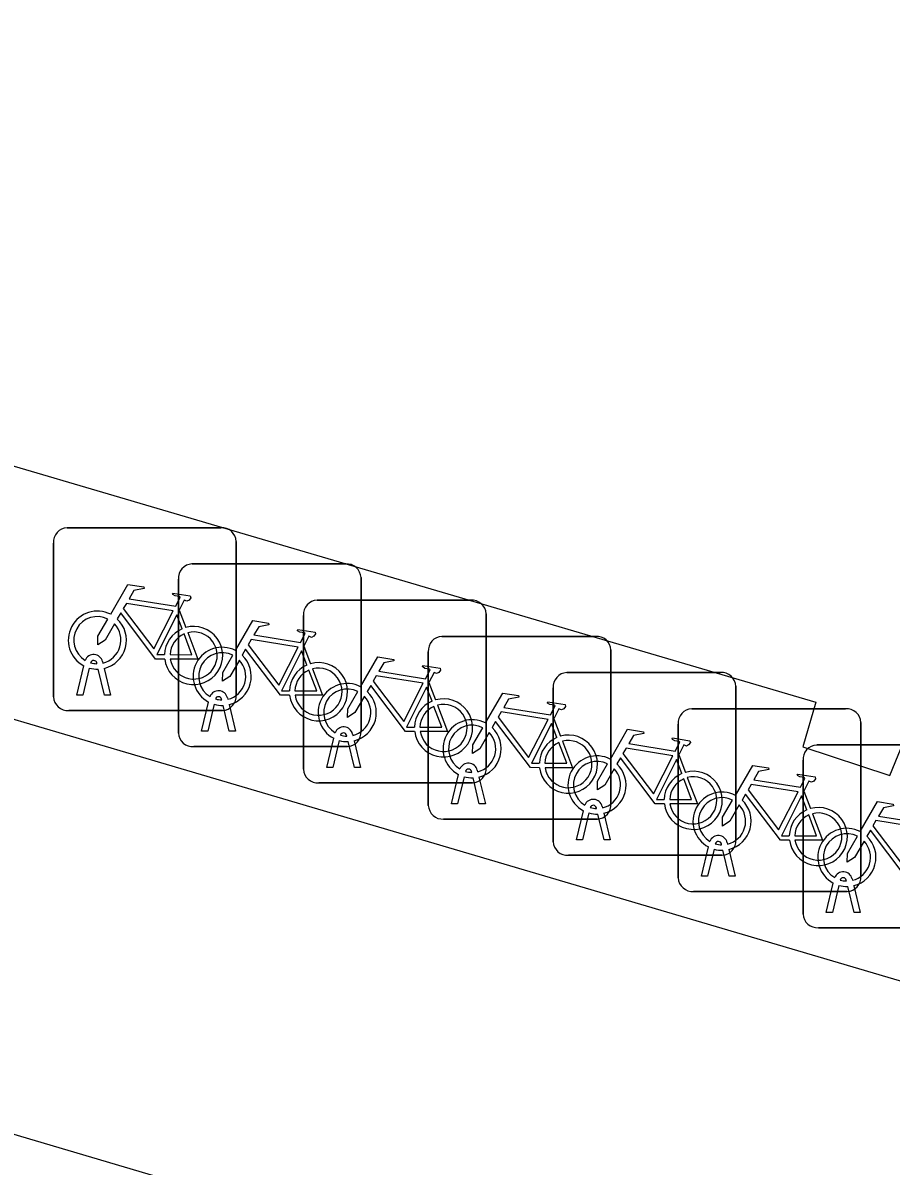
# Model space of a CAD drawing. Extents: x 161772 to 163123, y 383092 to 383917.
# Drawn here: x 163020.39 to 163025.14, y 383666.17 to 383672.42 of the extents above; entities that cross this region are included whole.
import ezdxf

# ---------------------------------------------------------------- set-up
doc = ezdxf.new("R2010")
doc.units = 0
for name, color, linetype in [('IMGEO_Fietsenrek', 7, 'Continuous'), ('IMGEO_Pand', 7, 'Continuous'), ('IMGEO_Voetpad_open', 7, 'Continuous')]:
    doc.layers.add(name, color=color, linetype=linetype)

msp = doc.modelspace()

# ---------------------------------------------------------------- linework, layer by layer
at = {"layer": 'IMGEO_Fietsenrek'}
for p, q in [((163020.6279, 383669.6615), (163021.4688, 383669.6615)), ((163021.4688, 383669.6615), (163020.6279, 383669.6615)), ((163020.5535, 383668.7369), (163020.5535, 383669.5778)), ((163020.5535, 383669.5778), (163020.5535, 383668.7369)), ((163021.5525, 383669.5871), (163021.5525, 383668.7462)), ((163021.5525, 383668.7462), (163021.5525, 383669.5871)), ((163021.3109, 383669.4635), (163022.1518, 383669.4635)), ((163022.1518, 383669.4635), (163021.3109, 383669.4635)), ((163021.2365, 383668.5389), (163021.2365, 383669.3798)), ((163021.2365, 383669.3798), (163021.2365, 383668.5389)), ((163022.2355, 383669.3891), (163022.2355, 383668.5482)), ((163022.2355, 383668.5482), (163022.2355, 383669.3891)), ((163021.9949, 383669.2655), (163022.8358, 383669.2655)), ((163022.8358, 383669.2655), (163021.9949, 383669.2655)), ((163021.2402, 383669.2112), (163021.2765, 383669.116)), ((163022.9195, 383669.1911), (163022.9195, 383668.3502)), ((163022.9195, 383668.3502), (163022.9195, 383669.1911)), ((163021.9205, 383668.3409), (163021.9205, 383669.1818)), ((163021.9205, 383669.1818), (163021.9205, 383668.3409)), ((163022.6779, 383669.0675), (163023.5188, 383669.0675)), ((163023.5188, 383669.0675), (163022.6779, 383669.0675)), ((163021.9232, 383669.0132), (163021.9595, 383668.918)), ((163022.6035, 383668.1429), (163022.6035, 383668.9838)), ((163022.6035, 383668.9838), (163022.6035, 383668.1429)), ((163023.6025, 383668.9931), (163023.6025, 383668.1522)), ((163023.6025, 383668.1522), (163023.6025, 383668.9931)), ((163020.6805, 383668.7463), (163020.7188, 383668.9063)), ((163020.7492, 383668.8941), (163020.7139, 383668.7463)), ((163020.7909, 383668.9179), (163020.7899, 383668.9222)), ((163020.832, 383668.7463), (163020.7981, 383668.888)), ((163020.8216, 383668.9294), (163020.8234, 383668.9215)), ((163020.8304, 383668.8923), (163020.8654, 383668.7463)), ((163022.6072, 383668.8152), (163022.6435, 383668.72)), ((163023.3609, 383668.8695), (163024.2018, 383668.8695)), ((163024.2018, 383668.8695), (163023.3609, 383668.8695)), ((163023.2865, 383667.9449), (163023.2865, 383668.7858)), ((163023.2865, 383668.7858), (163023.2865, 383667.9449)), ((163024.2855, 383668.7951), (163024.2855, 383667.9542)), ((163024.2855, 383667.9542), (163024.2855, 383668.7951)), ((163020.7139, 383668.7463), (163020.6805, 383668.7463)), ((163020.8654, 383668.7463), (163020.832, 383668.7463)), ((163021.3635, 383668.5483), (163021.4018, 383668.7083)), ((163021.4322, 383668.6961), (163021.3969, 383668.5483)), ((163021.4739, 383668.7199), (163021.4729, 383668.7242)), ((163021.5046, 383668.7314), (163021.5064, 383668.7235)), ((163021.5134, 383668.6943), (163021.5484, 383668.5483)), ((163021.4781, 383668.6625), (163020.6372, 383668.6625)), ((163020.6372, 383668.6625), (163021.4781, 383668.6625)), ((163021.515, 383668.5483), (163021.4811, 383668.69)), ((163024.0449, 383668.6715), (163024.8858, 383668.6715)), ((163024.8858, 383668.6715), (163024.0449, 383668.6715)), ((163023.2902, 383668.6172), (163023.3265, 383668.522)), ((163023.9705, 383667.7469), (163023.9705, 383668.5878)), ((163023.9705, 383668.5878), (163023.9705, 383667.7469)), ((163024.9695, 383668.5971), (163024.9695, 383667.7562)), ((163024.9695, 383667.7562), (163024.9695, 383668.5971)), ((163021.3969, 383668.5483), (163021.3635, 383668.5483)), ((163021.5484, 383668.5483), (163021.515, 383668.5483)), ((163022.0475, 383668.3503), (163022.0858, 383668.5103)), ((163022.1579, 383668.5219), (163022.1569, 383668.5262)), ((163022.1886, 383668.5334), (163022.1904, 383668.5255)), ((163022.1611, 383668.4645), (163021.3202, 383668.4645)), ((163021.3202, 383668.4645), (163022.1611, 383668.4645)), ((163022.1162, 383668.4981), (163022.0809, 383668.3503)), ((163022.199, 383668.3503), (163022.1651, 383668.492)), ((163022.1974, 383668.4963), (163022.2324, 383668.3503)), ((163024.7279, 383668.4735), (163025.5688, 383668.4735)), ((163025.5688, 383668.4735), (163024.7279, 383668.4735)), ((163023.9732, 383668.4192), (163024.0095, 383668.324)), ((163024.6535, 383667.5489), (163024.6535, 383668.3898)), ((163024.6535, 383668.3898), (163024.6535, 383667.5489)), ((163022.0809, 383668.3503), (163022.0475, 383668.3503)), ((163022.2324, 383668.3503), (163022.199, 383668.3503)), ((163022.8409, 383668.3239), (163022.8399, 383668.3282)), ((163022.8716, 383668.3354), (163022.8734, 383668.3275)), ((163022.8451, 383668.2665), (163022.0042, 383668.2665)), ((163022.0042, 383668.2665), (163022.8451, 383668.2665)), ((163022.7305, 383668.1523), (163022.7688, 383668.3123)), ((163022.7992, 383668.3001), (163022.7639, 383668.1523)), ((163022.882, 383668.1523), (163022.8481, 383668.294)), ((163022.8804, 383668.2983), (163022.9154, 383668.1523)), ((163024.6572, 383668.2212), (163024.6935, 383668.126)), ((163022.7639, 383668.1523), (163022.7305, 383668.1523)), ((163022.9154, 383668.1523), (163022.882, 383668.1523)), ((163023.5239, 383668.1259), (163023.5229, 383668.1302)), ((163023.5546, 383668.1374), (163023.5564, 383668.1295)), ((163023.5281, 383668.0685), (163022.6872, 383668.0685)), ((163022.6872, 383668.0685), (163023.5281, 383668.0685)), ((163023.4135, 383667.9543), (163023.4518, 383668.1143)), ((163023.4822, 383668.1021), (163023.4469, 383667.9543)), ((163023.565, 383667.9543), (163023.5311, 383668.096)), ((163023.5634, 383668.1003), (163023.5984, 383667.9543)), ((163023.4469, 383667.9543), (163023.4135, 383667.9543)), ((163023.5984, 383667.9543), (163023.565, 383667.9543)), ((163024.0975, 383667.7563), (163024.1358, 383667.9163)), ((163024.1662, 383667.9041), (163024.1309, 383667.7563)), ((163024.2079, 383667.9279), (163024.2069, 383667.9322)), ((163024.249, 383667.7563), (163024.2151, 383667.898)), ((163024.2386, 383667.9394), (163024.2404, 383667.9315)), ((163024.2474, 383667.9023), (163024.2824, 383667.7563)), ((163024.2111, 383667.8705), (163023.3702, 383667.8705)), ((163023.3702, 383667.8705), (163024.2111, 383667.8705)), ((163024.1309, 383667.7563), (163024.0975, 383667.7563)), ((163024.2824, 383667.7563), (163024.249, 383667.7563)), ((163024.7805, 383667.5583), (163024.8188, 383667.7183)), ((163024.8492, 383667.7061), (163024.8139, 383667.5583)), ((163024.8909, 383667.7299), (163024.8899, 383667.7342)), ((163024.932, 383667.5583), (163024.8981, 383667.7)), ((163024.9216, 383667.7414), (163024.9234, 383667.7335)), ((163024.9304, 383667.7043), (163024.9654, 383667.5583)), ((163024.8951, 383667.6725), (163024.0542, 383667.6725)), ((163024.0542, 383667.6725), (163024.8951, 383667.6725)), ((163024.8139, 383667.5583), (163024.7805, 383667.5583)), ((163024.9654, 383667.5583), (163024.932, 383667.5583)), ((163025.5781, 383667.4745), (163024.7372, 383667.4745)), ((163024.7372, 383667.4745), (163025.5781, 383667.4745))]:
    msp.add_line(p, q, dxfattribs=at)
for points in [[(163020.8661, 383669.1882), (163020.9608, 383669.3517), (163021.047, 383669.3379), (163021.0487, 383669.3292), (163020.9926, 383669.3183), (163020.9664, 383669.273), (163021.2216, 383669.2322)], [(163021.2216, 383669.2322), (163021.2466, 383669.281), (163021.2415, 383669.285), (163021.2183, 383669.2887), (163021.2056, 383669.2962), (163021.2046, 383669.2993), (163021.2068, 383669.3039), (163021.3016, 383669.2888), (163021.3039, 383669.2785), (163021.2945, 383669.2661), (163021.2821, 383669.2597), (163021.2676, 383669.2659), (163021.2402, 383669.2112)], [(163021.1618, 383668.9435), (163021.1121, 383668.9436), (163020.9214, 383669.1953), (163020.9024, 383669.1625)], [(163021.2087, 383669.207), (163020.9519, 383669.248), (163020.9352, 383669.2192), (163021.1022, 383668.9989), (163021.2087, 383669.207)], [(163020.8868, 383669.1357), (163020.8352, 383669.0465), (163020.7953, 383669.0205), (163020.7965, 383669.068), (163020.851, 383669.1622)], [(163021.2567, 383669.109), (163021.2274, 383669.1858), (163021.118, 383668.9677), (163021.1607, 383668.9676)], [(163021.5491, 383668.9902), (163021.6438, 383669.1537), (163021.73, 383669.1399), (163021.7317, 383669.1312), (163021.6756, 383669.1203), (163021.6494, 383669.075), (163021.9046, 383669.0342)], [(163021.1907, 383668.9675), (163021.3106, 383668.9673), (163021.2674, 383669.0809)], [(163021.2872, 383669.0878), (163021.3422, 383668.9432), (163021.1921, 383668.9435)], [(163021.9046, 383669.0342), (163021.9296, 383669.083), (163021.9245, 383669.087), (163021.9013, 383669.0907), (163021.8886, 383669.0982), (163021.8876, 383669.1013), (163021.8898, 383669.1059), (163021.9846, 383669.0908), (163021.9869, 383669.0805), (163021.9775, 383669.0681), (163021.9651, 383669.0617), (163021.9506, 383669.0679), (163021.9232, 383669.0132)], [(163021.8917, 383669.009), (163021.6349, 383669.05), (163021.6182, 383669.0212), (163021.7852, 383668.8009), (163021.8917, 383669.009)], [(163021.5698, 383668.9377), (163021.5182, 383668.8485), (163021.4783, 383668.8225), (163021.4795, 383668.87), (163021.534, 383668.9642)], [(163021.8448, 383668.7455), (163021.7951, 383668.7456), (163021.6044, 383668.9973), (163021.5854, 383668.9645)], [(163021.9397, 383668.911), (163021.9104, 383668.9878), (163021.801, 383668.7697), (163021.8437, 383668.7696)], [(163022.2331, 383668.7922), (163022.3278, 383668.9557), (163022.414, 383668.9419), (163022.4157, 383668.9332), (163022.3596, 383668.9223), (163022.3334, 383668.877), (163022.5886, 383668.8362)], [(163021.8737, 383668.7695), (163021.9936, 383668.7693), (163021.9504, 383668.8829)], [(163021.9702, 383668.8898), (163022.0252, 383668.7452), (163021.8751, 383668.7455)], [(163022.5886, 383668.8362), (163022.6136, 383668.885), (163022.6085, 383668.889), (163022.5853, 383668.8927), (163022.5726, 383668.9002), (163022.5716, 383668.9033), (163022.5738, 383668.9079), (163022.6686, 383668.8928), (163022.6709, 383668.8825), (163022.6615, 383668.8701), (163022.6491, 383668.8637), (163022.6346, 383668.8699), (163022.6072, 383668.8152)], [(163022.5757, 383668.811), (163022.3189, 383668.852), (163022.3022, 383668.8232), (163022.4692, 383668.6029), (163022.5757, 383668.811)], [(163022.2538, 383668.7397), (163022.2022, 383668.6505), (163022.1623, 383668.6245), (163022.1635, 383668.672), (163022.218, 383668.7662)], [(163022.5288, 383668.5475), (163022.4791, 383668.5476), (163022.2884, 383668.7993), (163022.2694, 383668.7665)], [(163022.6237, 383668.713), (163022.5944, 383668.7898), (163022.485, 383668.5717), (163022.5277, 383668.5716)], [(163022.9161, 383668.5942), (163023.0108, 383668.7577), (163023.097, 383668.7439), (163023.0987, 383668.7352), (163023.0426, 383668.7243), (163023.0164, 383668.679), (163023.2716, 383668.6382)], [(163022.6542, 383668.6918), (163022.7092, 383668.5472), (163022.5591, 383668.5475)], [(163023.2716, 383668.6382), (163023.2966, 383668.687), (163023.2915, 383668.691), (163023.2683, 383668.6947), (163023.2556, 383668.7022), (163023.2546, 383668.7053), (163023.2568, 383668.7099), (163023.3516, 383668.6948), (163023.3539, 383668.6845), (163023.3445, 383668.6721), (163023.3321, 383668.6657), (163023.3176, 383668.6719), (163023.2902, 383668.6172)], [(163022.5577, 383668.5715), (163022.6776, 383668.5713), (163022.6344, 383668.6849)], [(163023.2587, 383668.613), (163023.0019, 383668.654), (163022.9852, 383668.6252), (163023.1522, 383668.4049), (163023.2587, 383668.613)], [(163022.9368, 383668.5417), (163022.8852, 383668.4525), (163022.8453, 383668.4265), (163022.8465, 383668.474), (163022.901, 383668.5682)], [(163023.2118, 383668.3495), (163023.1621, 383668.3496), (163022.9714, 383668.6013), (163022.9524, 383668.5685)], [(163023.3067, 383668.515), (163023.2774, 383668.5918), (163023.168, 383668.3737), (163023.2107, 383668.3736)], [(163023.5991, 383668.3962), (163023.6938, 383668.5597), (163023.78, 383668.5459), (163023.7817, 383668.5372), (163023.7256, 383668.5263), (163023.6994, 383668.481), (163023.9546, 383668.4402)], [(163023.9546, 383668.4402), (163023.9796, 383668.489), (163023.9745, 383668.493), (163023.9513, 383668.4967), (163023.9386, 383668.5042), (163023.9376, 383668.5073), (163023.9398, 383668.5119), (163024.0346, 383668.4968), (163024.0369, 383668.4865), (163024.0275, 383668.4741), (163024.0151, 383668.4677), (163024.0006, 383668.4739), (163023.9732, 383668.4192)], [(163023.2407, 383668.3735), (163023.3606, 383668.3733), (163023.3174, 383668.4869)], [(163023.3372, 383668.4938), (163023.3922, 383668.3492), (163023.2421, 383668.3495)], [(163023.9417, 383668.415), (163023.6849, 383668.456), (163023.6682, 383668.4272), (163023.8352, 383668.2069), (163023.9417, 383668.415)], [(163023.8948, 383668.1515), (163023.8451, 383668.1516), (163023.6544, 383668.4033), (163023.6354, 383668.3705)], [(163023.9897, 383668.317), (163023.9604, 383668.3938), (163023.851, 383668.1757), (163023.8937, 383668.1756)], [(163023.6198, 383668.3437), (163023.5682, 383668.2545), (163023.5283, 383668.2285), (163023.5295, 383668.276), (163023.584, 383668.3702)], [(163024.2831, 383668.1982), (163024.3778, 383668.3617), (163024.464, 383668.3479), (163024.4657, 383668.3392), (163024.4096, 383668.3283), (163024.3834, 383668.283), (163024.6386, 383668.2422)], [(163023.9237, 383668.1755), (163024.0436, 383668.1753), (163024.0004, 383668.2889)], [(163024.0202, 383668.2958), (163024.0752, 383668.1512), (163023.9251, 383668.1515)], [(163024.6257, 383668.217), (163024.3689, 383668.258), (163024.3522, 383668.2292), (163024.5192, 383668.0089), (163024.6257, 383668.217)], [(163024.6386, 383668.2422), (163024.6636, 383668.291), (163024.6585, 383668.295), (163024.6353, 383668.2987), (163024.6226, 383668.3062), (163024.6216, 383668.3093), (163024.6238, 383668.3139), (163024.7186, 383668.2988), (163024.7209, 383668.2885), (163024.7115, 383668.2761), (163024.6991, 383668.2697), (163024.6846, 383668.2759), (163024.6572, 383668.2212)], [(163024.5788, 383667.9535), (163024.5291, 383667.9536), (163024.3384, 383668.2053), (163024.3194, 383668.1725)], [(163024.6737, 383668.119), (163024.6444, 383668.1958), (163024.535, 383667.9777), (163024.5777, 383667.9776)], [(163024.3038, 383668.1457), (163024.2522, 383668.0565), (163024.2123, 383668.0305), (163024.2135, 383668.078), (163024.268, 383668.1722)], [(163024.9661, 383668.0002), (163025.0608, 383668.1637), (163025.147, 383668.1499), (163025.1487, 383668.1412), (163025.0926, 383668.1303), (163025.0664, 383668.085), (163025.3216, 383668.0442)], [(163024.6077, 383667.9775), (163024.7276, 383667.9773), (163024.6844, 383668.0909)], [(163024.7042, 383668.0978), (163024.7592, 383667.9532), (163024.6091, 383667.9535)], [(163025.2618, 383667.7555), (163025.2121, 383667.7556), (163025.0214, 383668.0073), (163025.0024, 383667.9745)], [(163025.3087, 383668.019), (163025.0519, 383668.06), (163025.0352, 383668.0312), (163025.2022, 383667.8109), (163025.3087, 383668.019)], [(163024.9868, 383667.9477), (163024.9352, 383667.8585), (163024.8953, 383667.8325), (163024.8965, 383667.88), (163024.951, 383667.9742)]]:
    msp.add_lwpolyline(points, dxfattribs=at)
for centre, radius, start, end in [((163020.6312, 383669.5836), 0.0779, 92.4484, 184.28452), ((163020.6312, 383669.5836), 0.0779, 92.4484, 184.28452), ((163021.4746, 383669.5838), 0.0779, 2.4484, 94.28452), ((163021.4746, 383669.5838), 0.0779, 2.4484, 94.28452), ((163021.3142, 383669.3856), 0.0779, 92.4484, 184.28452), ((163021.3142, 383669.3856), 0.0779, 92.4484, 184.28452), ((163022.1576, 383669.3858), 0.0779, 2.4484, 94.28452), ((163022.1576, 383669.3858), 0.0779, 2.4484, 94.28452), ((163021.9982, 383669.1876), 0.0779, 92.4484, 184.28452), ((163021.9982, 383669.1876), 0.0779, 92.4484, 184.28452), ((163022.8416, 383669.1878), 0.0779, 2.4484, 94.28452), ((163022.8416, 383669.1878), 0.0779, 2.4484, 94.28452), ((163020.7931, 383669.0469), 0.159, 62.67661, 242.13685), ((163020.7931, 383669.0469), 0.129, 63.31916, 238.90302), ((163020.7931, 383669.0469), 0.129, 283.60429, 43.43025), ((163020.7931, 383669.0469), 0.159, 283.5766, 46.60424), ((163021.3197, 383668.9629), 0.159, 113.3408, 178.32165), ((163021.3197, 383668.9629), 0.159, 187.0065, 105.77075), ((163021.3197, 383668.9629), 0.129, 113.92302, 177.95563), ((163021.3197, 383668.9629), 0.129, 188.67146, 104.58832), ((163022.6812, 383668.9896), 0.0779, 92.4484, 184.28452), ((163022.6812, 383668.9896), 0.0779, 92.4484, 184.28452), ((163023.5246, 383668.9898), 0.0779, 2.4484, 94.28452), ((163023.5246, 383668.9898), 0.0779, 2.4484, 94.28452), ((163021.4761, 383668.8489), 0.159, 62.67661, 242.13685), ((163020.7729, 383668.9183), 0.0499, 12.8025, 158.69338), ((163021.4761, 383668.8489), 0.129, 63.31916, 238.90302), ((163021.4761, 383668.8489), 0.159, 283.5766, 46.60424), ((163020.7931, 383669.0469), 0.159, 253.99666, 271.78671), ((163020.7729, 383668.9183), 0.0174, 12.8025, 163.45023), ((163020.7931, 383669.0469), 0.129, 253.41502, 269.02044), ((163021.4761, 383668.8489), 0.129, 283.60429, 43.43025), ((163022.0027, 383668.7649), 0.159, 113.3408, 178.32165), ((163022.0027, 383668.7649), 0.159, 187.0065, 105.77075), ((163022.0027, 383668.7649), 0.129, 113.92302, 177.95563), ((163022.0027, 383668.7649), 0.129, 188.67146, 104.58832), ((163023.3642, 383668.7916), 0.0779, 92.4484, 184.28452), ((163023.3642, 383668.7916), 0.0779, 92.4484, 184.28452), ((163024.2076, 383668.7918), 0.0779, 2.4484, 94.28452), ((163024.2076, 383668.7918), 0.0779, 2.4484, 94.28452), ((163021.4559, 383668.7203), 0.0499, 12.8025, 158.69338), ((163022.1601, 383668.6509), 0.159, 62.67661, 242.13685), ((163022.1601, 383668.6509), 0.129, 63.31916, 238.90302), ((163022.1601, 383668.6509), 0.159, 283.5766, 46.60424), ((163020.6314, 383668.7402), 0.0779, 182.4484, 274.28452), ((163020.6314, 383668.7402), 0.0779, 182.4484, 274.28452), ((163021.4761, 383668.8489), 0.159, 253.99666, 271.78671), ((163021.4559, 383668.7203), 0.0174, 12.8025, 163.45023), ((163021.4761, 383668.8489), 0.129, 253.41502, 269.02044), ((163021.4748, 383668.7404), 0.0779, 272.4484, 4.28452), ((163021.4748, 383668.7404), 0.0779, 272.4484, 4.28452), ((163022.1601, 383668.6509), 0.129, 283.60429, 43.43025), ((163022.6867, 383668.5669), 0.159, 113.3408, 178.32165), ((163022.6867, 383668.5669), 0.159, 187.0065, 105.77075), ((163022.6867, 383668.5669), 0.129, 188.67146, 104.58832), ((163022.6867, 383668.5669), 0.129, 113.92302, 177.95563), ((163024.0482, 383668.5936), 0.0779, 92.4484, 184.28452), ((163024.0482, 383668.5936), 0.0779, 92.4484, 184.28452), ((163024.8916, 383668.5938), 0.0779, 2.4484, 94.28452), ((163024.8916, 383668.5938), 0.0779, 2.4484, 94.28452), ((163022.1399, 383668.5223), 0.0499, 12.8025, 158.69338), ((163022.8431, 383668.4529), 0.159, 62.67661, 242.13685), ((163022.8431, 383668.4529), 0.129, 63.31916, 238.90302), ((163022.8431, 383668.4529), 0.159, 283.5766, 46.60424), ((163021.3144, 383668.5422), 0.0779, 182.4484, 274.28452), ((163021.3144, 383668.5422), 0.0779, 182.4484, 274.28452), ((163022.1399, 383668.5223), 0.0174, 12.8025, 163.45023), ((163022.1601, 383668.6509), 0.129, 253.41502, 269.02044), ((163022.1578, 383668.5424), 0.0779, 272.4484, 4.28452), ((163022.1578, 383668.5424), 0.0779, 272.4484, 4.28452), ((163022.8431, 383668.4529), 0.129, 283.60429, 43.43025), ((163023.3697, 383668.3689), 0.159, 113.3408, 178.32165), ((163023.3697, 383668.3689), 0.159, 187.0065, 105.77075), ((163022.1601, 383668.6509), 0.159, 253.99666, 271.78671), ((163023.3697, 383668.3689), 0.129, 113.92302, 177.95563), ((163023.3697, 383668.3689), 0.129, 188.67146, 104.58832), ((163024.7312, 383668.3956), 0.0779, 92.4484, 184.28452), ((163024.7312, 383668.3956), 0.0779, 92.4484, 184.28452), ((163023.5261, 383668.2549), 0.159, 62.67661, 242.13685), ((163023.5261, 383668.2549), 0.129, 63.31916, 238.90302), ((163021.9984, 383668.3442), 0.0779, 182.4484, 274.28452), ((163021.9984, 383668.3442), 0.0779, 182.4484, 274.28452), ((163022.8229, 383668.3243), 0.0499, 12.8025, 158.69338), ((163022.8229, 383668.3243), 0.0174, 12.8025, 163.45023), ((163022.8431, 383668.4529), 0.129, 253.41502, 269.02044), ((163022.8418, 383668.3444), 0.0779, 272.4484, 4.28452), ((163022.8418, 383668.3444), 0.0779, 272.4484, 4.28452), ((163023.5261, 383668.2549), 0.129, 283.60429, 43.43025), ((163023.5261, 383668.2549), 0.159, 283.5766, 46.60424), ((163024.0527, 383668.1709), 0.159, 113.3408, 178.32165), ((163024.0527, 383668.1709), 0.159, 187.0065, 105.77075), ((163022.8431, 383668.4529), 0.159, 253.99666, 271.78671), ((163024.0527, 383668.1709), 0.129, 113.92302, 177.95563), ((163024.0527, 383668.1709), 0.129, 188.67146, 104.58832), ((163024.2101, 383668.0569), 0.159, 62.67661, 242.13685), ((163022.6814, 383668.1462), 0.0779, 182.4484, 274.28452), ((163022.6814, 383668.1462), 0.0779, 182.4484, 274.28452), ((163023.5059, 383668.1263), 0.0499, 12.8025, 158.69338), ((163023.5059, 383668.1263), 0.0174, 12.8025, 163.45023), ((163023.5261, 383668.2549), 0.129, 253.41502, 269.02044), ((163023.5248, 383668.1464), 0.0779, 272.4484, 4.28452), ((163023.5248, 383668.1464), 0.0779, 272.4484, 4.28452), ((163024.2101, 383668.0569), 0.129, 63.31916, 238.90302), ((163024.2101, 383668.0569), 0.129, 283.60429, 43.43025), ((163024.2101, 383668.0569), 0.159, 283.5766, 46.60424), ((163024.7367, 383667.9729), 0.159, 187.0065, 105.77075), ((163023.5261, 383668.2549), 0.159, 253.99666, 271.78671), ((163024.7367, 383667.9729), 0.159, 113.3408, 178.32165), ((163024.7367, 383667.9729), 0.129, 113.92302, 177.95563), ((163024.7367, 383667.9729), 0.129, 188.67146, 104.58832), ((163024.8931, 383667.8589), 0.159, 62.67661, 242.13685), ((163023.3644, 383667.9482), 0.0779, 182.4484, 274.28452), ((163023.3644, 383667.9482), 0.0779, 182.4484, 274.28452), ((163024.1899, 383667.9283), 0.0499, 12.8025, 158.69338), ((163024.1899, 383667.9283), 0.0174, 12.8025, 163.45023), ((163024.2078, 383667.9484), 0.0779, 272.4484, 4.28452), ((163024.2078, 383667.9484), 0.0779, 272.4484, 4.28452), ((163024.8931, 383667.8589), 0.129, 63.31916, 238.90302), ((163024.8931, 383667.8589), 0.129, 283.60429, 43.43025), ((163024.8931, 383667.8589), 0.159, 283.5766, 46.60424), ((163024.2101, 383668.0569), 0.159, 253.99666, 271.78671), ((163024.2101, 383668.0569), 0.129, 253.41502, 269.02044), ((163024.8729, 383667.7303), 0.0499, 12.8025, 158.69338), ((163024.8918, 383667.7504), 0.0779, 272.4484, 4.28452), ((163024.8918, 383667.7504), 0.0779, 272.4484, 4.28452), ((163024.0484, 383667.7502), 0.0779, 182.4484, 274.28452), ((163024.0484, 383667.7502), 0.0779, 182.4484, 274.28452), ((163024.8931, 383667.8589), 0.159, 253.99666, 271.78671), ((163024.8729, 383667.7303), 0.0174, 12.8025, 163.45023), ((163024.8931, 383667.8589), 0.129, 253.41502, 269.02044), ((163024.7314, 383667.5522), 0.0779, 182.4484, 274.28452), ((163024.7314, 383667.5522), 0.0779, 182.4484, 274.28452)]:
    msp.add_arc(centre, radius, start, end, dxfattribs=at)
at = {"layer": 'IMGEO_Pand'}
msp.add_lwpolyline([(163013.179, 383671.851), (163013.258, 383672.119), (163018.873, 383670.469), (163018.79, 383670.188), (163019.125, 383670.09), (163019.196, 383670.333), (163024.724, 383668.708), (163024.652, 383668.463), (163025.128, 383668.306), (163025.236, 383668.569), (163030.751, 383666.949), (163030.672, 383666.679), (163031.043, 383666.569), (163031.122, 383666.836), (163036.67, 383665.206), (163036.597, 383664.957), (163037.015, 383664.834), (163037.1, 383665.124), (163042.613, 383663.503)], dxfattribs=at)
at = {"layer": 'IMGEO_Voetpad_open'}
for points in [[(163042.936, 383662.935), (163042.67, 383662.024), (162987.675, 383678.251)], [(162999.973, 383672.368), (163022.739, 383665.635)]]:
    msp.add_lwpolyline(points, dxfattribs=at)

doc.saveas('drawing.dxf')
